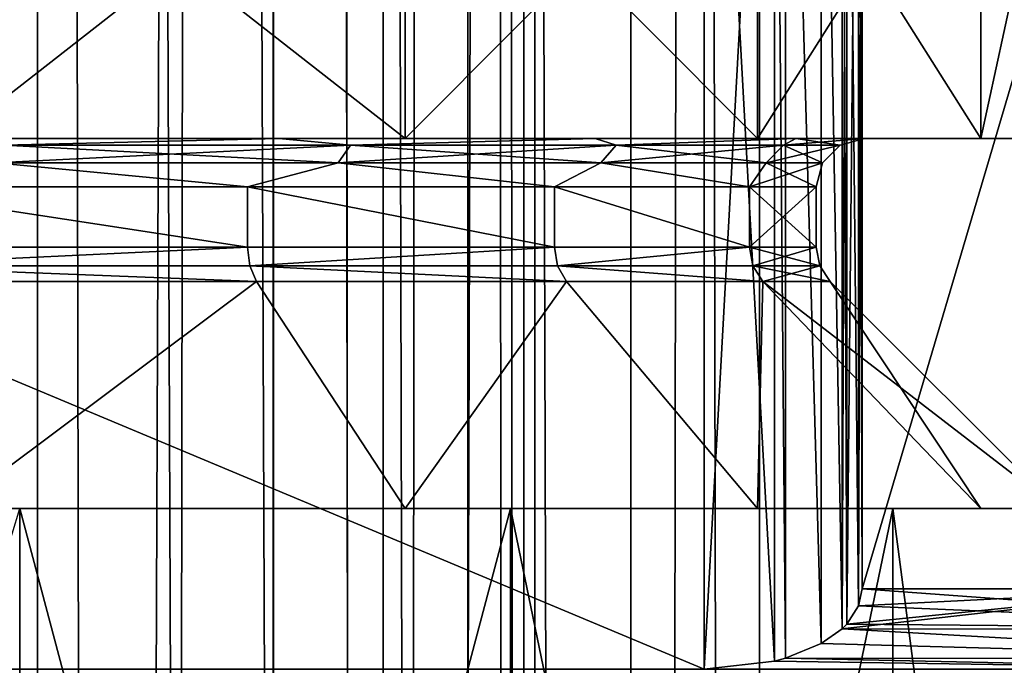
# Model space of a CAD drawing. Header units: millimetres. Extents: x -144 to 364, y -408 to 1133.
# Tile 263 of 656: x 5.3 to 11.42, y 731.27 to 735.29. Entities that reach past the tile are written whole.
import ezdxf

# ---------------------------------------------------------------- set-up
doc = ezdxf.new("R2010")
doc.units = ezdxf.units.MM
doc.header["$LTSCALE"] = 41.718519
for name, color, linetype in [('1293', 7, 'CONTINUOUS'), ('1296', 7, 'CONTINUOUS'), ('577', 7, 'CONTINUOUS'), ('578', 7, 'CONTINUOUS'), ('583', 7, 'CONTINUOUS'), ('587', 7, 'CONTINUOUS'), ('588', 7, 'CONTINUOUS'), ('589', 7, 'CONTINUOUS'), ('590', 7, 'CONTINUOUS'), ('593', 7, 'CONTINUOUS'), ('594', 7, 'CONTINUOUS'), ('600', 7, 'CONTINUOUS'), ('601', 7, 'CONTINUOUS'), ('602', 7, 'CONTINUOUS'), ('605', 7, 'CONTINUOUS'), ('606', 7, 'CONTINUOUS'), ('609', 7, 'CONTINUOUS'), ('610', 7, 'CONTINUOUS'), ('611', 7, 'CONTINUOUS'), ('612', 7, 'CONTINUOUS')]:
    doc.layers.add(name, color=color, linetype=linetype)

msp = doc.modelspace()

# ---------------------------------------------------------------- linework, layer by layer
at = {"layer": '1293', "color": 7, "linetype": 'CONTINUOUS', "true_color": 0xaaaaaa}
for points in [[(2.8174, 552.75, 9.5949), (5.4064, 552.75, 8.4125), (2.8173, 1072.75, 9.5949), (2.8174, 552.75, 9.5949)], [(2.8173, 1072.75, 9.5949), (5.4064, 552.75, 8.4125), (5.4064, 1072.75, 8.4125), (2.8173, 1072.75, 9.5949)], [(5.4064, 1072.75, -8.4125), (2.8174, 552.75, -9.5949), (2.8173, 1072.75, -9.5949), (5.4064, 1072.75, -8.4125)], [(5.4064, 552.75, -8.4125), (2.8174, 552.75, -9.5949), (5.4064, 1072.75, -8.4125), (5.4064, 552.75, -8.4125)], [(5.4064, 552.75, 8.4125), (7.5575, 552.75, 6.5486), (5.4064, 1072.75, 8.4125), (5.4064, 552.75, 8.4125)], [(5.4064, 1072.75, 8.4125), (7.5575, 552.75, 6.5486), (7.5575, 1072.75, 6.5486), (5.4064, 1072.75, 8.4125)], [(7.5575, 552.75, -6.5486), (5.4064, 552.75, -8.4125), (7.5575, 1072.75, -6.5486), (7.5575, 552.75, -6.5486)], [(7.5575, 1072.75, -6.5486), (5.4064, 552.75, -8.4125), (5.4064, 1072.75, -8.4125), (7.5575, 1072.75, -6.5486)], [(7.5575, 552.75, 6.5486), (9.0963, 552.75, 4.1541), (7.5575, 1072.75, 6.5486), (7.5575, 552.75, 6.5486)], [(7.5575, 1072.75, 6.5486), (9.0963, 552.75, 4.1541), (9.0963, 1072.75, 4.1542), (7.5575, 1072.75, 6.5486)], [(9.0963, 552.75, -4.1541), (7.5575, 552.75, -6.5486), (9.0963, 1072.75, -4.1542), (9.0963, 552.75, -4.1541)], [(9.0963, 1072.75, -4.1542), (7.5575, 552.75, -6.5486), (7.5575, 1072.75, -6.5486), (9.0963, 1072.75, -4.1542)], [(9.0963, 552.75, 4.1541), (9.8982, 552.75, 1.4231), (9.0963, 1072.75, 4.1542), (9.0963, 552.75, 4.1541)], [(9.0963, 1072.75, 4.1542), (9.8982, 552.75, 1.4231), (9.8982, 1072.75, 1.4231), (9.0963, 1072.75, 4.1542)], [(9.8982, 552.75, -1.4231), (9.0963, 552.75, -4.1541), (9.8982, 1072.75, -1.4231), (9.8982, 552.75, -1.4231)], [(9.8982, 1072.75, -1.4231), (9.0963, 552.75, -4.1541), (9.0963, 1072.75, -4.1542), (9.8982, 1072.75, -1.4231)], [(9.8982, 552.75, 1.4231), (9.8982, 552.75, -1.4231), (9.8982, 1072.75, 1.4231), (9.8982, 552.75, 1.4231)], [(9.8982, 1072.75, 1.4231), (9.8982, 552.75, -1.4231), (9.8982, 1072.75, -1.4231), (9.8982, 1072.75, 1.4231)]]:
    msp.add_3dface(points, dxfattribs=at)
at = {"layer": '1296', "color": 7, "linetype": 'CONTINUOUS', "true_color": 0xaaaaaa}
for points in [[(4.9893, 555.2502, 6.8816), (4.9962, 1072.75, 6.8766), (6.0064, 555.2502, 6.0144), (4.9893, 555.2502, 6.8816)], [(6.8716, 555.2502, -5.0032), (4.9962, 1072.75, -6.8766), (4.9897, 555.2502, -6.8813), (6.8716, 555.2502, -5.0032)], [(6.8766, 1072.75, -4.9962), (4.9962, 1072.75, -6.8766), (6.8716, 555.2502, -5.0032), (6.8766, 1072.75, -4.9962)], [(4.9962, 1072.75, 6.8766), (6.8766, 1072.75, 4.9962), (6.0064, 555.2502, 6.0144), (4.9962, 1072.75, 6.8766)], [(6.0064, 555.2502, 6.0144), (6.8766, 1072.75, 4.9962), (6.8751, 555.2502, 4.9983), (6.0064, 555.2502, 6.0144)], [(7.5715, 555.2502, -3.863), (6.8766, 1072.75, -4.9962), (6.8716, 555.2502, -5.0032), (7.5715, 555.2502, -3.863)], [(6.8751, 555.2502, 4.9983), (6.8766, 1072.75, 4.9962), (7.5728, 555.2502, 3.8604), (6.8751, 555.2502, 4.9983)], [(8.084, 1072.75, -2.6266), (6.8766, 1072.75, -4.9962), (8.0832, 555.2502, -2.629), (8.084, 1072.75, -2.6266)], [(8.0832, 555.2502, -2.629), (6.8766, 1072.75, -4.9962), (7.5715, 555.2502, -3.863), (8.0832, 555.2502, -2.629)], [(6.8766, 1072.75, 4.9962), (8.084, 1072.75, 2.6266), (7.5728, 555.2502, 3.8604), (6.8766, 1072.75, 4.9962)], [(7.5728, 555.2502, 3.8604), (8.084, 1072.75, 2.6266), (8.0837, 555.2502, 2.6275), (7.5728, 555.2502, 3.8604)], [(8.3951, 555.2502, -1.3313), (8.084, 1072.75, -2.6266), (8.0832, 555.2502, -2.629), (8.3951, 555.2502, -1.3313)], [(8.0837, 555.2502, 2.6275), (8.084, 1072.75, 2.6266), (8.3954, 555.2502, 1.3296), (8.0837, 555.2502, 2.6275)], [(8.5, 1072.75), (8.084, 1072.75, -2.6266), (8.5, 555.2502, -0.0008), (8.5, 1072.75)], [(8.5, 555.2502, -0.0008), (8.084, 1072.75, -2.6266), (8.3951, 555.2502, -1.3313), (8.5, 555.2502, -0.0008)], [(8.084, 1072.75, 2.6266), (8.5, 1072.75), (8.3954, 555.2502, 1.3296), (8.084, 1072.75, 2.6266)], [(8.3954, 555.2502, 1.3296), (8.5, 1072.75), (8.5, 555.2502, -0.0008), (8.3954, 555.2502, 1.3296)]]:
    msp.add_3dface(points, dxfattribs=at)
at = {"layer": '577', "color": 7, "linetype": 'CONTINUOUS', "true_color": 0xaaaaaa}
for points in [[(5.2965, 732.25, -11.5978), (8.3495, 732.25, -9.6358), (4.8811, 732.25, -10.6882), (5.2965, 732.25, -11.5978)], [(4.8811, 732.25, -10.6882), (8.3495, 732.25, -9.6358), (7.6946, 732.25, -8.8801), (4.8811, 732.25, -10.6882)], [(8.3495, 732.25, 9.6358), (5.2965, 732.25, 11.5978), (4.8811, 732.25, 10.6882), (8.3495, 732.25, 9.6358)], [(7.6946, 732.25, 8.8801), (8.3495, 732.25, 9.6358), (4.8811, 732.25, 10.6882), (7.6946, 732.25, 8.8801)], [(8.3495, 732.25, -9.6358), (10.726, 732.25, -6.8932), (7.6946, 732.25, -8.8801), (8.3495, 732.25, -9.6358)], [(7.6946, 732.25, -8.8801), (10.726, 732.25, -6.8932), (9.8848, 732.25, -6.3525), (7.6946, 732.25, -8.8801)], [(10.726, 732.25, 6.8932), (8.3495, 732.25, 9.6358), (7.6946, 732.25, 8.8801), (10.726, 732.25, 6.8932)], [(9.8848, 732.25, 6.3525), (10.726, 732.25, 6.8932), (7.6946, 732.25, 8.8801), (9.8848, 732.25, 6.3525)], [(10.726, 732.25, -6.8932), (12.2335, 732.25, -3.5921), (9.8848, 732.25, -6.3525), (10.726, 732.25, -6.8932)], [(9.8848, 732.25, -6.3525), (12.2335, 732.25, -3.5921), (11.274, 732.25, -3.3104), (9.8848, 732.25, -6.3525)], [(12.2335, 732.25, 3.5921), (10.726, 732.25, 6.8932), (9.8848, 732.25, 6.3525), (12.2335, 732.25, 3.5921)], [(11.274, 732.25, 3.3104), (12.2335, 732.25, 3.5921), (9.8848, 732.25, 6.3525), (11.274, 732.25, 3.3104)], [(12.2335, 732.25, -3.5921), (12.75, 732.25), (11.274, 732.25, -3.3104), (12.2335, 732.25, -3.5921)], [(12.75, 732.25), (11.75, 732.25), (11.274, 732.25, -3.3104), (12.75, 732.25)], [(11.75, 732.25), (12.2335, 732.25, 3.5921), (11.274, 732.25, 3.3104), (11.75, 732.25)]]:
    msp.add_3dface(points, dxfattribs=at)
at = {"layer": '578', "color": 7, "linetype": 'CONTINUOUS', "true_color": 0xaaaaaa}
for points in [[(1.8145, 720.75, 12.6202), (5.2965, 732.25, 11.5978), (5.2966, 720.75, 11.5978), (1.8145, 720.75, 12.6202)], [(5.2965, 732.25, 11.5978), (8.3495, 732.25, 9.6358), (5.2966, 720.75, 11.5978), (5.2965, 732.25, 11.5978)], [(5.2966, 720.75, 11.5978), (8.3495, 732.25, 9.6358), (8.3495, 720.75, 9.6358), (5.2966, 720.75, 11.5978)], [(8.3495, 732.25, 9.6358), (10.726, 732.25, 6.8932), (8.3495, 720.75, 9.6358), (8.3495, 732.25, 9.6358)], [(8.3495, 720.75, 9.6358), (10.726, 732.25, 6.8932), (10.726, 720.75, 6.8932), (8.3495, 720.75, 9.6358)], [(10.726, 732.25, 6.8932), (12.2335, 732.25, 3.5921), (10.726, 720.75, 6.8932), (10.726, 732.25, 6.8932)], [(10.726, 720.75, 6.8932), (12.2335, 732.25, 3.5921), (12.2335, 720.75, 3.5921), (10.726, 720.75, 6.8932)]]:
    msp.add_3dface(points, dxfattribs=at)
at = {"layer": '583', "color": 7, "linetype": 'CONTINUOUS', "true_color": 0xaaaaaa}
for points in [[(10.5357, 731.75, -17), (10.5357, 738.75, -17), (12.604, 738.75, -15.5287), (10.5357, 731.75, -17)], [(12.604, 731.75, -15.5287), (10.5357, 731.75, -17), (12.604, 738.75, -15.5287), (12.604, 731.75, -15.5287)], [(10.5357, 731.75, 17), (12.604, 731.75, 15.5287), (10.5357, 738.75, 17), (10.5357, 731.75, 17)], [(10.5357, 738.75, 17), (12.604, 731.75, 15.5287), (12.604, 738.75, 15.5287), (10.5357, 738.75, 17)]]:
    msp.add_3dface(points, dxfattribs=at)
at = {"layer": '587', "color": 7, "linetype": 'CONTINUOUS', "true_color": 0xaaaaaa}
for points in [[(4.8811, 736.75, 10.6882), (7.6946, 736.75, 8.8801), (4.8811, 734.55, 10.6882), (4.8811, 736.75, 10.6882)], [(4.8811, 734.55, 10.6882), (7.6946, 736.75, 8.8801), (7.6946, 734.55, 8.8801), (4.8811, 734.55, 10.6882)], [(7.6946, 736.75, 8.8801), (9.8847, 736.75, 6.3525), (7.6946, 734.55, 8.8801), (7.6946, 736.75, 8.8801)], [(7.6946, 734.55, 8.8801), (9.8847, 736.75, 6.3525), (9.8847, 734.55, 6.3525), (7.6946, 734.55, 8.8801)], [(9.8847, 736.75, 6.3525), (11.274, 736.75, 3.3103), (9.8847, 734.55, 6.3525), (9.8847, 736.75, 6.3525)], [(9.8847, 734.55, 6.3525), (11.274, 736.75, 3.3103), (11.274, 734.55, 3.3103), (9.8847, 734.55, 6.3525)], [(11.274, 736.75, 3.3103), (11.75, 736.75), (11.274, 734.55, 3.3103), (11.274, 736.75, 3.3103)], [(11.274, 734.55, 3.3103), (11.75, 736.75), (11.75, 734.55), (11.274, 734.55, 3.3103)]]:
    msp.add_3dface(points, dxfattribs=at)
at = {"layer": '588', "color": 7, "linetype": 'CONTINUOUS', "true_color": 0xaaaaaa}
for points in [[(4.8811, 734.55, 10.6882), (7.6946, 734.55, 8.8801), (1.5015, 734.55, 10.4426), (4.8811, 734.55, 10.6882)], [(1.5015, 734.55, 10.4426), (7.6946, 734.55, 8.8801), (4.3829, 734.55, 9.5965), (1.5015, 734.55, 10.4426)], [(4.3829, 734.55, 9.5965), (7.6946, 734.55, 8.8801), (6.9091, 734.55, 7.9729), (4.3829, 734.55, 9.5965)], [(7.6946, 734.55, -8.8801), (4.8811, 734.55, -10.6882), (4.3829, 734.55, -9.5965), (7.6946, 734.55, -8.8801)], [(6.9091, 734.55, -7.9729), (7.6946, 734.55, -8.8801), (4.3829, 734.55, -9.5965), (6.9091, 734.55, -7.9729)], [(7.6946, 734.55, 8.8801), (9.8847, 734.55, 6.3525), (6.9091, 734.55, 7.9729), (7.6946, 734.55, 8.8801)], [(6.9091, 734.55, 7.9729), (9.8847, 734.55, 6.3525), (8.8756, 734.55, 5.7032), (6.9091, 734.55, 7.9729)], [(9.8847, 734.55, -6.3525), (7.6946, 734.55, -8.8801), (6.9091, 734.55, -7.9729), (9.8847, 734.55, -6.3525)], [(8.8756, 734.55, -5.7032), (9.8847, 734.55, -6.3525), (6.9091, 734.55, -7.9729), (8.8756, 734.55, -5.7032)], [(9.8847, 734.55, 6.3525), (11.274, 734.55, 3.3103), (8.8756, 734.55, 5.7032), (9.8847, 734.55, 6.3525)], [(8.8756, 734.55, 5.7032), (11.274, 734.55, 3.3103), (10.1229, 734.55, 2.9715), (8.8756, 734.55, 5.7032)], [(11.274, 734.55, -3.3103), (9.8847, 734.55, -6.3525), (8.8756, 734.55, -5.7032), (11.274, 734.55, -3.3103)], [(10.1229, 734.55, -2.9715), (11.274, 734.55, -3.3103), (8.8756, 734.55, -5.7032), (10.1229, 734.55, -2.9715)], [(11.274, 734.55, 3.3103), (11.75, 734.55), (10.1229, 734.55, 2.9715), (11.274, 734.55, 3.3103)], [(10.1229, 734.55, 2.9715), (11.75, 734.55), (10.55, 734.55), (10.1229, 734.55, 2.9715)], [(10.55, 734.55), (11.274, 734.55, -3.3103), (10.1229, 734.55, -2.9715), (10.55, 734.55)], [(11.75, 734.55), (11.274, 734.55, -3.3103), (10.55, 734.55), (11.75, 734.55)]]:
    msp.add_3dface(points, dxfattribs=at)
at = {"layer": '589', "color": 7, "linetype": 'CONTINUOUS', "true_color": 0xaaaaaa}
for points in [[(6.7123, 733.8743, 7.7465), (4.258, 733.8743, 9.3238), (4.258, 734.25, 9.3237), (6.7123, 733.8743, 7.7465)], [(6.7123, 734.25, 7.7464), (6.7123, 733.8743, 7.7465), (4.258, 734.25, 9.3237), (6.7123, 734.25, 7.7464)], [(8.6228, 733.8743, 5.5417), (6.7123, 733.8743, 7.7465), (6.7123, 734.25, 7.7464), (8.6228, 733.8743, 5.5417)], [(8.6228, 734.25, 5.5416), (8.6228, 733.8743, 5.5417), (6.7123, 734.25, 7.7464), (8.6228, 734.25, 5.5416)], [(9.8348, 733.8743, 2.8879), (8.6228, 733.8743, 5.5417), (8.6228, 734.25, 5.5416), (9.8348, 733.8743, 2.8879)], [(9.8348, 734.25, 2.8878), (9.8348, 733.8743, 2.8879), (8.6228, 734.25, 5.5416), (9.8348, 734.25, 2.8878)], [(10.25, 733.8743), (9.8348, 733.8743, 2.8879), (10.25, 734.25), (10.25, 733.8743)], [(10.25, 734.25), (9.8348, 733.8743, 2.8879), (9.8348, 734.25, 2.8878), (10.25, 734.25)]]:
    msp.add_3dface(points, dxfattribs=at)
at = {"layer": '590', "color": 7, "linetype": 'CONTINUOUS', "true_color": 0xaaaaaa}
for points in [[(8.3495, 732.25, -9.6358), (5.2965, 732.25, -11.5978), (8.3495, 720.75, -9.6358), (8.3495, 732.25, -9.6358)], [(8.3495, 720.75, -9.6358), (5.2965, 732.25, -11.5978), (5.2966, 720.75, -11.5978), (8.3495, 720.75, -9.6358)], [(10.726, 732.25, -6.8932), (8.3495, 732.25, -9.6358), (10.726, 720.75, -6.8932), (10.726, 732.25, -6.8932)], [(10.726, 720.75, -6.8932), (8.3495, 732.25, -9.6358), (8.3495, 720.75, -9.6358), (10.726, 720.75, -6.8932)], [(12.2335, 732.25, -3.5921), (10.726, 732.25, -6.8932), (12.2335, 720.75, -3.5921), (12.2335, 732.25, -3.5921)], [(12.2335, 720.75, -3.5921), (10.726, 732.25, -6.8932), (10.726, 720.75, -6.8932), (12.2335, 720.75, -3.5921)]]:
    msp.add_3dface(points, dxfattribs=at)
at = {"layer": '593', "color": 7, "linetype": 'CONTINUOUS', "true_color": 0xaaaaaa}
for points in [[(7.6946, 736.75, -8.8801), (4.8811, 736.75, -10.6882), (7.6946, 734.55, -8.8801), (7.6946, 736.75, -8.8801)], [(4.8811, 736.75, -10.6882), (4.8811, 734.55, -10.6882), (7.6946, 734.55, -8.8801), (4.8811, 736.75, -10.6882)], [(9.8847, 736.75, -6.3525), (7.6946, 736.75, -8.8801), (9.8847, 734.55, -6.3525), (9.8847, 736.75, -6.3525)], [(7.6946, 736.75, -8.8801), (7.6946, 734.55, -8.8801), (9.8847, 734.55, -6.3525), (7.6946, 736.75, -8.8801)], [(11.274, 736.75, -3.3103), (9.8847, 736.75, -6.3525), (11.274, 734.55, -3.3103), (11.274, 736.75, -3.3103)], [(9.8847, 736.75, -6.3525), (9.8847, 734.55, -6.3525), (11.274, 734.55, -3.3103), (9.8847, 736.75, -6.3525)], [(11.75, 736.75), (11.274, 736.75, -3.3103), (11.75, 734.55), (11.75, 736.75)], [(11.75, 734.55), (11.274, 736.75, -3.3103), (11.274, 734.55, -3.3103), (11.75, 734.55)]]:
    msp.add_3dface(points, dxfattribs=at)
at = {"layer": '594', "color": 7, "linetype": 'CONTINUOUS', "true_color": 0xaaaaaa}
for points in [[(4.258, 733.8743, -9.3238), (6.7123, 733.8743, -7.7465), (4.258, 734.25, -9.3237), (4.258, 733.8743, -9.3238)], [(4.258, 734.25, -9.3237), (6.7123, 733.8743, -7.7465), (6.7123, 734.25, -7.7464), (4.258, 734.25, -9.3237)], [(6.7123, 733.8743, -7.7465), (8.6228, 733.8743, -5.5417), (6.7123, 734.25, -7.7464), (6.7123, 733.8743, -7.7465)], [(6.7123, 734.25, -7.7464), (8.6228, 733.8743, -5.5417), (8.6228, 734.25, -5.5416), (6.7123, 734.25, -7.7464)], [(8.6228, 733.8743, -5.5417), (9.8348, 733.8743, -2.8879), (8.6228, 734.25, -5.5416), (8.6228, 733.8743, -5.5417)], [(8.6228, 734.25, -5.5416), (9.8348, 733.8743, -2.8879), (9.8348, 734.25, -2.8878), (8.6228, 734.25, -5.5416)], [(10.25, 733.8743), (10.25, 734.25), (9.8348, 734.25, -2.8878), (10.25, 733.8743)], [(9.8348, 733.8743, -2.8879), (10.25, 733.8743), (9.8348, 734.25, -2.8878), (9.8348, 733.8743, -2.8879)]]:
    msp.add_3dface(points, dxfattribs=at)
at = {"layer": '600', "color": 7, "linetype": 'CONTINUOUS', "true_color": 0xaaaaaa}
for points in [[(10.4398, 731.5313, -17), (12.604, 731.75, -15.5287), (10.4108, 731.5026, -17), (10.4398, 731.5313, -17)], [(10.4108, 731.5026, -17), (12.604, 731.75, -15.5287), (13.9635, 731.5, -14.2248), (10.4108, 731.5026, -17)], [(10.5142, 731.6444, -17), (12.604, 731.75, -15.5287), (10.4398, 731.5313, -17), (10.5142, 731.6444, -17)], [(10.5357, 731.75, -17), (12.604, 731.75, -15.5287), (10.5142, 731.6444, -17), (10.5357, 731.75, -17)], [(13.9635, 731.5, 14.2248), (10.5357, 731.75, 17), (10.5142, 731.6444, 17), (13.9635, 731.5, 14.2248)], [(12.604, 731.75, 15.5287), (10.5357, 731.75, 17), (13.9635, 731.5, 14.2248), (12.604, 731.75, 15.5287)], [(10.4398, 731.5313, 17), (13.9635, 731.5, 14.2248), (10.5142, 731.6444, 17), (10.4398, 731.5313, 17)], [(10.4108, 731.5026, 17), (13.9635, 731.5, 14.2248), (10.4398, 731.5313, 17), (10.4108, 731.5026, 17)], [(10.4108, 731.5026, -17), (13.6658, 731.3169, -14.2583), (10.281, 731.4105, -17), (10.4108, 731.5026, -17)], [(13.6658, 731.3169, 14.2583), (10.4108, 731.5026, 17), (10.2811, 731.4105, 17), (13.6658, 731.3169, 14.2583)], [(10.4108, 731.5026, -17), (13.9635, 731.5, -14.2248), (13.6658, 731.3169, -14.2583), (10.4108, 731.5026, -17)], [(13.9635, 731.5, 14.2248), (10.4108, 731.5026, 17), (13.6658, 731.3169, 14.2583), (13.9635, 731.5, 14.2248)], [(10.0583, 731.3186, 17), (13.6658, 731.3169, 14.2583), (10.2811, 731.4105, 17), (10.0583, 731.3186, 17)], [(13.6658, 731.3169, -14.2583), (10.0583, 731.3186, -17), (10.281, 731.4105, -17), (13.6658, 731.3169, -14.2583)], [(9.5525, 731.25, 17), (13.2519, 731.25, 14.3051), (9.9899, 731.3, 17), (9.5525, 731.25, 17)], [(13.2519, 731.25, -14.3051), (9.5525, 731.25, -17), (9.9898, 731.3, -17), (13.2519, 731.25, -14.3051)], [(10.0583, 731.3186, -17), (13.2519, 731.25, -14.3051), (9.9898, 731.3, -17), (10.0583, 731.3186, -17)], [(9.9899, 731.3, 17), (13.2519, 731.25, 14.3051), (10.0583, 731.3186, 17), (9.9899, 731.3, 17)], [(10.0583, 731.3186, 17), (13.2519, 731.25, 14.3051), (13.6658, 731.3169, 14.2583), (10.0583, 731.3186, 17)], [(13.6658, 731.3169, -14.2583), (13.2519, 731.25, -14.3051), (10.0583, 731.3186, -17), (13.6658, 731.3169, -14.2583)]]:
    msp.add_3dface(points, dxfattribs=at)
at = {"layer": '601', "color": 7, "linetype": 'CONTINUOUS', "true_color": 0xaaaaaa}
for points in [[(6.7698, 733.6621, 7.8129), (4.8811, 732.25, 10.6882), (4.2945, 733.6621, 9.4037), (6.7698, 733.6621, 7.8129)], [(7.6946, 732.25, 8.8801), (4.8811, 732.25, 10.6882), (6.7698, 733.6621, 7.8129), (7.6946, 732.25, 8.8801)], [(8.6967, 733.6621, 5.5892), (7.6946, 732.25, 8.8801), (6.7698, 733.6621, 7.8129), (8.6967, 733.6621, 5.5892)], [(9.8848, 732.25, 6.3525), (7.6946, 732.25, 8.8801), (8.6967, 733.6621, 5.5892), (9.8848, 732.25, 6.3525)], [(9.9191, 733.6621, 2.9127), (9.8848, 732.25, 6.3525), (8.6967, 733.6621, 5.5892), (9.9191, 733.6621, 2.9127)], [(11.274, 732.25, 3.3104), (9.8848, 732.25, 6.3525), (9.9191, 733.6621, 2.9127), (11.274, 732.25, 3.3104)], [(10.3379, 733.6621, 0), (11.274, 732.25, 3.3104), (9.9191, 733.6621, 2.9127), (10.3379, 733.6621, 0)], [(11.75, 732.25), (11.274, 732.25, 3.3104), (10.3379, 733.6621, 0), (11.75, 732.25)]]:
    msp.add_3dface(points, dxfattribs=at)
at = {"layer": '602', "color": 7, "linetype": 'CONTINUOUS', "true_color": 0xaaaaaa}
for points in [[(4.2945, 733.6621, -9.4037), (4.8811, 732.25, -10.6882), (6.7698, 733.6621, -7.8129), (4.2945, 733.6621, -9.4037)], [(4.8811, 732.25, -10.6882), (7.6946, 732.25, -8.8801), (6.7698, 733.6621, -7.8129), (4.8811, 732.25, -10.6882)], [(6.7698, 733.6621, -7.8129), (7.6946, 732.25, -8.8801), (8.6967, 733.6621, -5.5892), (6.7698, 733.6621, -7.8129)], [(7.6946, 732.25, -8.8801), (9.8848, 732.25, -6.3525), (8.6967, 733.6621, -5.5892), (7.6946, 732.25, -8.8801)], [(8.6967, 733.6621, -5.5892), (9.8848, 732.25, -6.3525), (9.9191, 733.6621, -2.9127), (8.6967, 733.6621, -5.5892)], [(9.8848, 732.25, -6.3525), (11.274, 732.25, -3.3104), (9.9191, 733.6621, -2.9127), (9.8848, 732.25, -6.3525)], [(11.274, 732.25, -3.3104), (11.75, 732.25), (9.9191, 733.6621, -2.9127), (11.274, 732.25, -3.3104)], [(11.75, 732.25), (10.3379, 733.6621, 0), (9.9191, 733.6621, -2.9127), (11.75, 732.25)]]:
    msp.add_3dface(points, dxfattribs=at)
at = {"layer": '605', "color": 7, "linetype": 'CONTINUOUS', "true_color": 0xaaaaaa}
for points in [[(9.5525, 731.25, -17), (-9.5525, 731.25, -17), (9.5525, 739.25, -17), (9.5525, 731.25, -17)], [(-9.5525, 731.25, -17), (-9.5525, 739.25, -17), (9.5525, 739.25, -17), (-9.5525, 731.25, -17)], [(9.5525, 731.25, -17), (9.5525, 739.25, -17), (9.9899, 739.2, -17), (9.5525, 731.25, -17)], [(9.5525, 731.25, -17), (9.9899, 739.2, -17), (9.9898, 731.3, -17), (9.5525, 731.25, -17)], [(9.9899, 739.2, -17), (10.0583, 731.3186, -17), (9.9898, 731.3, -17), (9.9899, 739.2, -17)], [(9.9899, 739.2, -17), (10.0587, 739.1813, -17), (10.0583, 731.3186, -17), (9.9899, 739.2, -17)], [(10.0583, 731.3186, -17), (10.0587, 739.1813, -17), (10.281, 731.4105, -17), (10.0583, 731.3186, -17)], [(10.0587, 739.1813, -17), (10.2811, 739.0895, -17), (10.281, 731.4105, -17), (10.0587, 739.1813, -17)], [(10.2811, 739.0895, -17), (10.4108, 731.5026, -17), (10.281, 731.4105, -17), (10.2811, 739.0895, -17)], [(10.2811, 739.0895, -17), (10.4111, 738.9971, -17), (10.4108, 731.5026, -17), (10.2811, 739.0895, -17)], [(10.4111, 738.9971, -17), (10.4398, 738.9687, -17), (10.4108, 731.5026, -17), (10.4111, 738.9971, -17)], [(10.4398, 738.9687, -17), (10.4398, 731.5313, -17), (10.4108, 731.5026, -17), (10.4398, 738.9687, -17)], [(10.4398, 738.9687, -17), (10.5142, 738.8556, -17), (10.4398, 731.5313, -17), (10.4398, 738.9687, -17)], [(10.5142, 738.8556, -17), (10.5142, 731.6444, -17), (10.4398, 731.5313, -17), (10.5142, 738.8556, -17)], [(10.5142, 738.8556, -17), (10.5357, 738.75, -17), (10.5142, 731.6444, -17), (10.5142, 738.8556, -17)], [(10.5357, 738.75, -17), (10.5357, 731.75, -17), (10.5142, 731.6444, -17), (10.5357, 738.75, -17)]]:
    msp.add_3dface(points, dxfattribs=at)
at = {"layer": '606', "color": 7, "linetype": 'CONTINUOUS', "true_color": 0xaaaaaa}
for points in [[(-9.5525, 731.25, 17), (9.5525, 731.25, 17), (-9.5525, 739.25, 17), (-9.5525, 731.25, 17)], [(9.5525, 731.25, 17), (9.5525, 739.25, 17), (-9.5525, 739.25, 17), (9.5525, 731.25, 17)], [(9.5525, 739.25, 17), (9.5525, 731.25, 17), (9.9899, 731.3, 17), (9.5525, 739.25, 17)], [(9.9898, 739.2, 17), (9.5525, 739.25, 17), (9.9899, 731.3, 17), (9.9898, 739.2, 17)], [(10.0587, 739.1813, 17), (9.9898, 739.2, 17), (10.0583, 731.3186, 17), (10.0587, 739.1813, 17)], [(9.9898, 739.2, 17), (9.9899, 731.3, 17), (10.0583, 731.3186, 17), (9.9898, 739.2, 17)], [(10.0587, 739.1813, 17), (10.0583, 731.3186, 17), (10.2811, 731.4105, 17), (10.0587, 739.1813, 17)], [(10.281, 739.0895, 17), (10.0587, 739.1813, 17), (10.2811, 731.4105, 17), (10.281, 739.0895, 17)], [(10.4111, 738.9972, 17), (10.281, 739.0895, 17), (10.4108, 731.5026, 17), (10.4111, 738.9972, 17)], [(10.4108, 731.5026, 17), (10.281, 739.0895, 17), (10.2811, 731.4105, 17), (10.4108, 731.5026, 17)], [(10.4111, 738.9972, 17), (10.4108, 731.5026, 17), (10.4398, 731.5313, 17), (10.4111, 738.9972, 17)], [(10.4398, 738.9686, 17), (10.4111, 738.9972, 17), (10.4398, 731.5313, 17), (10.4398, 738.9686, 17)], [(10.5142, 738.8556, 17), (10.4398, 738.9686, 17), (10.5142, 731.6444, 17), (10.5142, 738.8556, 17)], [(10.4398, 738.9686, 17), (10.4398, 731.5313, 17), (10.5142, 731.6444, 17), (10.4398, 738.9686, 17)], [(10.5357, 731.75, 17), (10.5357, 738.75, 17), (10.5142, 738.8556, 17), (10.5357, 731.75, 17)], [(10.5357, 731.75, 17), (10.5142, 738.8556, 17), (10.5142, 731.6444, 17), (10.5357, 731.75, 17)]]:
    msp.add_3dface(points, dxfattribs=at)
at = {"layer": '609', "color": 7, "linetype": 'CONTINUOUS', "true_color": 0xaaaaaa}
for points in [[(6.9091, 734.55, -7.9729), (4.3829, 734.55, -9.5965), (5.2001, 734.5099, -9.0068), (6.9091, 734.55, -7.9729)], [(5.1451, 734.4, -8.9116), (7.2763, 734.4, -7.2763), (5.2001, 734.5099, -9.0068), (5.1451, 734.4, -8.9116)], [(6.9091, 734.55, -7.9729), (5.2001, 734.5099, -9.0068), (7.354, 734.5099, -7.354), (6.9091, 734.55, -7.9729)], [(5.2001, 734.5099, -9.0068), (7.2763, 734.4, -7.2763), (7.354, 734.5099, -7.354), (5.2001, 734.5099, -9.0068)], [(8.8756, 734.55, -5.7032), (6.9091, 734.55, -7.9729), (7.354, 734.5099, -7.354), (8.8756, 734.55, -5.7032)], [(7.2763, 734.4, -7.2763), (8.9116, 734.4, -5.1451), (7.354, 734.5099, -7.354), (7.2763, 734.4, -7.2763)], [(8.8756, 734.55, -5.7032), (7.354, 734.5099, -7.354), (9.0068, 734.5099, -5.2001), (8.8756, 734.55, -5.7032)], [(7.354, 734.5099, -7.354), (8.9116, 734.4, -5.1451), (9.0068, 734.5099, -5.2001), (7.354, 734.5099, -7.354)], [(10.1229, 734.55, -2.9715), (8.8756, 734.55, -5.7032), (9.0068, 734.5099, -5.2001), (10.1229, 734.55, -2.9715)], [(8.9116, 734.4, -5.1451), (9.9396, 734.4, -2.6633), (9.0068, 734.5099, -5.2001), (8.9116, 734.4, -5.1451)], [(10.1229, 734.55, -2.9715), (9.0068, 734.5099, -5.2001), (10.0458, 734.5099, -2.6918), (10.1229, 734.55, -2.9715)], [(9.0068, 734.5099, -5.2001), (9.9396, 734.4, -2.6633), (10.0458, 734.5099, -2.6918), (9.0068, 734.5099, -5.2001)], [(9.9396, 734.4, -2.6633), (10.2902, 734.4), (10.0458, 734.5099, -2.6918), (9.9396, 734.4, -2.6633)], [(10.1229, 734.55, -2.9715), (10.0458, 734.5099, -2.6918), (10.4001, 734.5099), (10.1229, 734.55, -2.9715)], [(10.0458, 734.5099, -2.6918), (10.2902, 734.4), (10.4001, 734.5099), (10.0458, 734.5099, -2.6918)], [(10.55, 734.55), (10.1229, 734.55, -2.9715), (10.4001, 734.5099), (10.55, 734.55)], [(4.258, 734.25, -9.3237), (6.7123, 734.25, -7.7464), (5.1451, 734.4, -8.9116), (4.258, 734.25, -9.3237)], [(5.1451, 734.4, -8.9116), (6.7123, 734.25, -7.7464), (7.2763, 734.4, -7.2763), (5.1451, 734.4, -8.9116)], [(6.7123, 734.25, -7.7464), (8.6228, 734.25, -5.5416), (7.2763, 734.4, -7.2763), (6.7123, 734.25, -7.7464)], [(7.2763, 734.4, -7.2763), (8.6228, 734.25, -5.5416), (8.9116, 734.4, -5.1451), (7.2763, 734.4, -7.2763)], [(8.6228, 734.25, -5.5416), (9.8348, 734.25, -2.8878), (8.9116, 734.4, -5.1451), (8.6228, 734.25, -5.5416)], [(8.9116, 734.4, -5.1451), (9.8348, 734.25, -2.8878), (9.9396, 734.4, -2.6633), (8.9116, 734.4, -5.1451)], [(9.8348, 734.25, -2.8878), (10.25, 734.25), (9.9396, 734.4, -2.6633), (9.8348, 734.25, -2.8878)], [(9.9396, 734.4, -2.6633), (10.25, 734.25), (10.2902, 734.4), (9.9396, 734.4, -2.6633)]]:
    msp.add_3dface(points, dxfattribs=at)
at = {"layer": '610', "color": 7, "linetype": 'CONTINUOUS', "true_color": 0xaaaaaa}
for points in [[(4.3829, 734.55, 9.5965), (6.9091, 734.55, 7.9729), (5.2001, 734.5099, 9.0068), (4.3829, 734.55, 9.5965)], [(7.2763, 734.4, 7.2763), (5.1451, 734.4, 8.9116), (7.354, 734.5099, 7.354), (7.2763, 734.4, 7.2763)], [(7.354, 734.5099, 7.354), (5.1451, 734.4, 8.9116), (5.2001, 734.5099, 9.0068), (7.354, 734.5099, 7.354)], [(6.9091, 734.55, 7.9729), (7.354, 734.5099, 7.354), (5.2001, 734.5099, 9.0068), (6.9091, 734.55, 7.9729)], [(6.9091, 734.55, 7.9729), (8.8756, 734.55, 5.7032), (7.354, 734.5099, 7.354), (6.9091, 734.55, 7.9729)], [(8.9116, 734.4, 5.1451), (7.2763, 734.4, 7.2763), (9.0068, 734.5099, 5.2001), (8.9116, 734.4, 5.1451)], [(9.0068, 734.5099, 5.2001), (7.2763, 734.4, 7.2763), (7.354, 734.5099, 7.354), (9.0068, 734.5099, 5.2001)], [(8.8756, 734.55, 5.7032), (9.0068, 734.5099, 5.2001), (7.354, 734.5099, 7.354), (8.8756, 734.55, 5.7032)], [(8.8756, 734.55, 5.7032), (10.1229, 734.55, 2.9715), (9.0068, 734.5099, 5.2001), (8.8756, 734.55, 5.7032)], [(9.9396, 734.4, 2.6633), (8.9116, 734.4, 5.1451), (10.0458, 734.5099, 2.6918), (9.9396, 734.4, 2.6633)], [(10.0458, 734.5099, 2.6918), (8.9116, 734.4, 5.1451), (9.0068, 734.5099, 5.2001), (10.0458, 734.5099, 2.6918)], [(10.1229, 734.55, 2.9715), (10.0458, 734.5099, 2.6918), (9.0068, 734.5099, 5.2001), (10.1229, 734.55, 2.9715)], [(10.4001, 734.5099), (10.2902, 734.4), (9.9396, 734.4, 2.6633), (10.4001, 734.5099)], [(10.4001, 734.5099), (9.9396, 734.4, 2.6633), (10.0458, 734.5099, 2.6918), (10.4001, 734.5099)], [(10.1229, 734.55, 2.9715), (10.55, 734.55), (10.0458, 734.5099, 2.6918), (10.1229, 734.55, 2.9715)], [(10.55, 734.55), (10.4001, 734.5099), (10.0458, 734.5099, 2.6918), (10.55, 734.55)], [(6.7123, 734.25, 7.7464), (4.258, 734.25, 9.3237), (5.1451, 734.4, 8.9116), (6.7123, 734.25, 7.7464)], [(7.2763, 734.4, 7.2763), (6.7123, 734.25, 7.7464), (5.1451, 734.4, 8.9116), (7.2763, 734.4, 7.2763)], [(8.6228, 734.25, 5.5416), (6.7123, 734.25, 7.7464), (7.2763, 734.4, 7.2763), (8.6228, 734.25, 5.5416)], [(8.9116, 734.4, 5.1451), (8.6228, 734.25, 5.5416), (7.2763, 734.4, 7.2763), (8.9116, 734.4, 5.1451)], [(9.8348, 734.25, 2.8878), (8.6228, 734.25, 5.5416), (8.9116, 734.4, 5.1451), (9.8348, 734.25, 2.8878)], [(9.9396, 734.4, 2.6633), (9.8348, 734.25, 2.8878), (8.9116, 734.4, 5.1451), (9.9396, 734.4, 2.6633)], [(10.25, 734.25), (9.8348, 734.25, 2.8878), (10.2902, 734.4), (10.25, 734.25)], [(10.2902, 734.4), (9.8348, 734.25, 2.8878), (9.9396, 734.4, 2.6633), (10.2902, 734.4)]]:
    msp.add_3dface(points, dxfattribs=at)
at = {"layer": '611', "color": 7, "linetype": 'CONTINUOUS', "true_color": 0xaaaaaa}
for points in [[(6.7123, 733.8743, -7.7465), (4.258, 733.8743, -9.3238), (4.2675, 733.7595, -9.3445), (6.7123, 733.8743, -7.7465)], [(6.7273, 733.7595, -7.7637), (6.7123, 733.8743, -7.7465), (4.2675, 733.7595, -9.3445), (6.7273, 733.7595, -7.7637)], [(8.6228, 733.8743, -5.5417), (6.7123, 733.8743, -7.7465), (6.7273, 733.7595, -7.7637), (8.6228, 733.8743, -5.5417)], [(8.6421, 733.7595, -5.5539), (8.6228, 733.8743, -5.5417), (6.7273, 733.7595, -7.7637), (8.6421, 733.7595, -5.5539)], [(9.8348, 733.8743, -2.8879), (8.6228, 733.8743, -5.5417), (8.6421, 733.7595, -5.5539), (9.8348, 733.8743, -2.8879)], [(9.8567, 733.7595, -2.8942), (9.8348, 733.8743, -2.8879), (8.6421, 733.7595, -5.5539), (9.8567, 733.7595, -2.8942)], [(10.25, 733.8743), (9.8348, 733.8743, -2.8879), (10.2728, 733.7595, 0), (10.25, 733.8743)], [(10.2728, 733.7595, 0), (9.8348, 733.8743, -2.8879), (9.8567, 733.7595, -2.8942), (10.2728, 733.7595, 0)], [(4.2945, 733.6621, -9.4037), (6.7698, 733.6621, -7.8129), (4.2675, 733.7595, -9.3445), (4.2945, 733.6621, -9.4037)], [(6.7698, 733.6621, -7.8129), (6.7273, 733.7595, -7.7637), (4.2675, 733.7595, -9.3445), (6.7698, 733.6621, -7.8129)], [(6.7698, 733.6621, -7.8129), (8.6967, 733.6621, -5.5892), (6.7273, 733.7595, -7.7637), (6.7698, 733.6621, -7.8129)], [(8.6967, 733.6621, -5.5892), (8.6421, 733.7595, -5.5539), (6.7273, 733.7595, -7.7637), (8.6967, 733.6621, -5.5892)], [(8.6967, 733.6621, -5.5892), (9.9191, 733.6621, -2.9127), (8.6421, 733.7595, -5.5539), (8.6967, 733.6621, -5.5892)], [(9.9191, 733.6621, -2.9127), (9.8567, 733.7595, -2.8942), (8.6421, 733.7595, -5.5539), (9.9191, 733.6621, -2.9127)], [(9.9191, 733.6621, -2.9127), (10.3379, 733.6621, 0), (9.8567, 733.7595, -2.8942), (9.9191, 733.6621, -2.9127)], [(10.3379, 733.6621, 0), (10.2728, 733.7595, 0), (9.8567, 733.7595, -2.8942), (10.3379, 733.6621, 0)]]:
    msp.add_3dface(points, dxfattribs=at)
at = {"layer": '612', "color": 7, "linetype": 'CONTINUOUS', "true_color": 0xaaaaaa}
for points in [[(4.258, 733.8743, 9.3238), (6.7123, 733.8743, 7.7465), (4.2675, 733.7595, 9.3445), (4.258, 733.8743, 9.3238)], [(4.2675, 733.7595, 9.3445), (6.7123, 733.8743, 7.7465), (6.7273, 733.7595, 7.7637), (4.2675, 733.7595, 9.3445)], [(6.7123, 733.8743, 7.7465), (8.6228, 733.8743, 5.5417), (6.7273, 733.7595, 7.7637), (6.7123, 733.8743, 7.7465)], [(6.7273, 733.7595, 7.7637), (8.6228, 733.8743, 5.5417), (8.6421, 733.7595, 5.5539), (6.7273, 733.7595, 7.7637)], [(8.6228, 733.8743, 5.5417), (9.8348, 733.8743, 2.8879), (8.6421, 733.7595, 5.5539), (8.6228, 733.8743, 5.5417)], [(8.6421, 733.7595, 5.5539), (9.8348, 733.8743, 2.8879), (9.8567, 733.7595, 2.8942), (8.6421, 733.7595, 5.5539)], [(9.8348, 733.8743, 2.8879), (10.25, 733.8743), (9.8567, 733.7595, 2.8942), (9.8348, 733.8743, 2.8879)], [(10.25, 733.8743), (10.2728, 733.7595, 0), (9.8567, 733.7595, 2.8942), (10.25, 733.8743)], [(6.7698, 733.6621, 7.8129), (4.2945, 733.6621, 9.4037), (4.2675, 733.7595, 9.3445), (6.7698, 733.6621, 7.8129)], [(6.7698, 733.6621, 7.8129), (4.2675, 733.7595, 9.3445), (6.7273, 733.7595, 7.7637), (6.7698, 733.6621, 7.8129)], [(8.6967, 733.6621, 5.5892), (6.7698, 733.6621, 7.8129), (6.7273, 733.7595, 7.7637), (8.6967, 733.6621, 5.5892)], [(8.6967, 733.6621, 5.5892), (6.7273, 733.7595, 7.7637), (8.6421, 733.7595, 5.5539), (8.6967, 733.6621, 5.5892)], [(9.9191, 733.6621, 2.9127), (8.6967, 733.6621, 5.5892), (8.6421, 733.7595, 5.5539), (9.9191, 733.6621, 2.9127)], [(9.9191, 733.6621, 2.9127), (8.6421, 733.7595, 5.5539), (9.8567, 733.7595, 2.8942), (9.9191, 733.6621, 2.9127)], [(10.2728, 733.7595, 0), (9.9191, 733.6621, 2.9127), (9.8567, 733.7595, 2.8942), (10.2728, 733.7595, 0)], [(10.3379, 733.6621, 0), (9.9191, 733.6621, 2.9127), (10.2728, 733.7595, 0), (10.3379, 733.6621, 0)]]:
    msp.add_3dface(points, dxfattribs=at)

doc.saveas('drawing.dxf')
